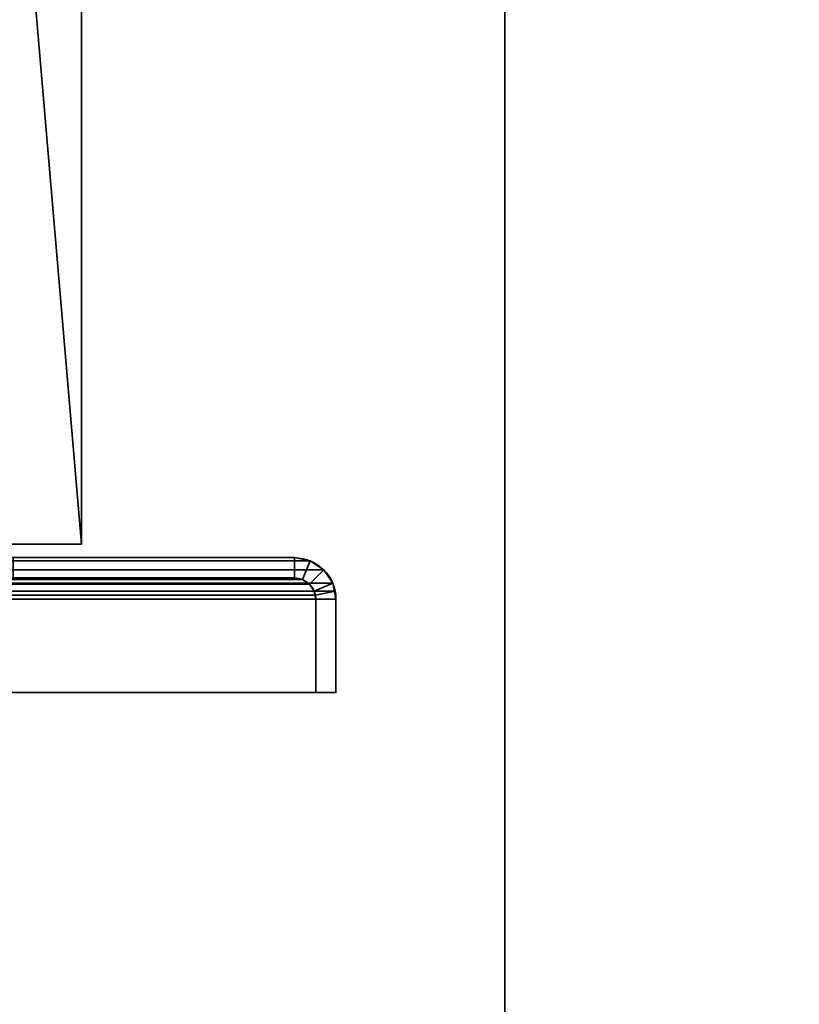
# Model space of a CAD drawing. Header units: millimetres. Extents: x -503 to 6703, y -110 to 193.
# Tile 918 of 1056: x 3417 to 3474, y 47 to 120. Entities that reach past the tile are written whole.
import ezdxf

# ---------------------------------------------------------------- set-up
doc = ezdxf.new("R2010")
doc.units = ezdxf.units.MM
doc.layers.add('151', color=7, linetype='Continuous', true_color=0xffffff)

# ---------------------------------------------------------------- blocks, each defined once
blk = doc.blocks.new('UG_SURFACE_003')
at = {"layer": '151', "color": 252, "linetype": 'Continuous', "lineweight": 35}
for points in [[(3602.5, -14, 2212.25), (3602.5, 174.4, 2212.25), (2397.5, 174.4, 2212.25), (2397.5, -14, 2212.25)], [(2547.5, -14, 2062.25), (2547.5, 174.4, 2062.25), (3452.5, 174.4, 2062.25), (3452.5, -14, 2062.25)], [(3452.5, -14, -7.75), (3452.5, 174.4, -7.75), (3602.5, 174.4, -7.75), (3602.5, -14, -7.75)], [(3452.5, -14, 2062.25), (3452.5, 174.4, 2062.25), (3452.5, 174.4, -7.75), (3452.5, -14, -7.75)]]:
    blk.add_3dface(points, dxfattribs=at)
blk = doc.blocks.new('UG_SURFACE_268')
at = {"layer": '151', "color": 252, "linetype": 'Continuous', "lineweight": 35}
for points in [[(3438.099, 79.766, 2045.349), (2561.901, 79.766, 2045.349), (2560.902, 79.098, 2046.348), (3439.098, 79.098, 2046.348)], [(3436.92, 80, 2044.17), (2563.08, 80, 2044.17), (2561.901, 79.766, 2045.349), (3438.099, 79.766, 2045.349)], [(2583.92, 80, 2023.33), (2563.08, 80, 2044.17), (3436.92, 80, 2044.17), (3416.08, 80, 2023.33)], [(3416.08, 80, 2023.33), (3436.92, 80, 2044.17), (3436.92, 78.5, 2044.17), (3416.08, 78.5, 2023.33)], [(3436.92, 80, 2044.17), (3438.099, 79.766, 2045.349), (3437.525, 78.38, 2044.775), (3436.92, 78.5, 2044.17)], [(3438.099, 79.766, 2045.349), (3439.098, 79.098, 2046.348), (3438.037, 78.037, 2045.287), (3437.525, 78.38, 2044.775)], [(3439.098, 79.098, 2046.348), (2560.902, 79.098, 2046.348), (2560.235, 78.099, 2047.016), (3439.765, 78.099, 2047.016)], [(3438.38, 77.525, 2045.63), (3438.037, 78.037, 2045.287), (3439.098, 79.098, 2046.348), (3439.765, 78.099, 2047.016)], [(3439.941, 77.521, 2047.191), (3439.765, 78.099, 2047.016), (2560.235, 78.099, 2047.016), (2560.059, 77.521, 2047.191)], [(3438.38, 77.525, 2045.63), (2561.62, 77.525, 2045.63), (2561.963, 78.037, 2045.287), (3438.037, 78.037, 2045.287)], [(3438.037, 78.037, 2045.287), (2561.963, 78.037, 2045.287), (2562.475, 78.38, 2044.775), (3437.525, 78.38, 2044.775)], [(3437.525, 78.38, 2044.775), (2562.475, 78.38, 2044.775), (2563.08, 78.5, 2044.17), (3436.92, 78.5, 2044.17)], [(2583.92, 78.5, 2023.33), (3416.08, 78.5, 2023.33), (3436.92, 78.5, 2044.17), (2563.08, 78.5, 2044.17)], [(3438.47, 77.228, 2045.72), (3438.38, 77.525, 2045.63), (3439.765, 78.099, 2047.016), (3439.941, 77.521, 2047.191)], [(2560.059, 77.521, 2047.191), (2560, 76.92, 2047.25), (3440, 76.92, 2047.25)], [(2560.059, 77.521, 2047.191), (3440, 76.92, 2047.25), (3439.941, 77.521, 2047.191)], [(2561.53, 77.228, 2045.72), (2561.62, 77.525, 2045.63), (3438.38, 77.525, 2045.63), (3438.47, 77.228, 2045.72)], [(3438.5, 76.92, 2045.75), (3438.47, 77.228, 2045.72), (3439.941, 77.521, 2047.191), (3440, 76.92, 2047.25)], [(2560, 76.92, 2047.25), (2560, 70, 2047.25), (3440, 70, 2047.25), (3440, 76.92, 2047.25)], [(3438.5, 76.92, 2045.75), (2561.5, 76.92, 2045.75), (2561.53, 77.228, 2045.72)], [(2561.5, 76.92, 2045.75), (3438.5, 76.92, 2045.75), (3438.5, 70, 2045.75), (2561.5, 70, 2045.75)], [(3438.47, 77.228, 2045.72), (3438.5, 76.92, 2045.75), (2561.53, 77.228, 2045.72)], [(3440, 76.92, 2047.25), (3440, 70, 2047.25), (3438.5, 70, 2045.75), (3438.5, 76.92, 2045.75)], [(2561.5, 70, 2045.75), (3438.5, 70, 2045.75), (3440, 70, 2047.25), (2560, 70, 2047.25)]]:
    blk.add_3dface(points, dxfattribs=at)
blk = doc.blocks.new('UG_SURFACE_269')
at = {"layer": '151', "color": 252, "linetype": 'Continuous', "lineweight": 35}
for points in [[(3416.08, 80, 2023.33), (3436.92, 80, 2044.17), (3436.92, 80, -7.75), (3416.08, 80, -7.75)], [(3416.08, 80, -7.75), (3436.92, 80, -7.75), (3436.92, 78.5, -7.75), (3416.08, 78.5, -7.75)], [(3436.92, 80, 2044.17), (3416.08, 80, 2023.33), (3416.08, 78.5, 2023.33), (3436.92, 78.5, 2044.17)], [(3438.099, 79.766, 2045.349), (3438.099, 79.766, -7.75), (3436.92, 80, -7.75), (3436.92, 80, 2044.17)], [(3436.92, 80, -7.75), (3438.099, 79.766, -7.75), (3437.525, 78.38, -7.75), (3436.92, 78.5, -7.75)], [(3436.92, 78.5, 2044.17), (3437.525, 78.38, 2044.775), (3438.099, 79.766, 2045.349), (3436.92, 80, 2044.17)], [(3438.099, 79.766, -7.75), (3439.098, 79.098, -7.75), (3438.037, 78.037, -7.75), (3437.525, 78.38, -7.75)], [(3437.525, 78.38, 2044.775), (3438.037, 78.037, 2045.287), (3439.098, 79.098, 2046.348), (3438.099, 79.766, 2045.349)], [(3439.098, 79.098, 2046.348), (3439.098, 79.098, -7.75), (3438.099, 79.766, -7.75), (3438.099, 79.766, 2045.349)], [(3438.38, 77.525, -7.75), (3438.037, 78.037, -7.75), (3439.098, 79.098, -7.75), (3439.765, 78.099, -7.75)], [(3439.765, 78.099, 2047.016), (3439.098, 79.098, 2046.348), (3438.037, 78.037, 2045.287), (3438.38, 77.525, 2045.63)], [(3439.765, 78.099, 2047.016), (3439.765, 78.099, -7.75), (3439.098, 79.098, -7.75), (3439.098, 79.098, 2046.348)], [(3416.08, 78.5, 2023.33), (3416.08, 78.5, -7.75), (3436.92, 78.5, -7.75), (3436.92, 78.5, 2044.17)], [(3436.92, 78.5, 2044.17), (3436.92, 78.5, -7.75), (3437.525, 78.38, -7.75), (3437.525, 78.38, 2044.775)], [(3437.525, 78.38, 2044.775), (3437.525, 78.38, -7.75), (3438.037, 78.037, -7.75), (3438.037, 78.037, 2045.287)], [(3438.037, 78.037, 2045.287), (3438.037, 78.037, -7.75), (3438.38, 77.525, -7.75), (3438.38, 77.525, 2045.63)], [(3438.5, 76.92, -7.75), (3438.38, 77.525, -7.75), (3439.765, 78.099, -7.75), (3440, 76.92, -7.75)], [(3439.941, 77.521, 2047.191), (3439.765, 78.099, 2047.016), (3438.38, 77.525, 2045.63), (3438.47, 77.228, 2045.72)], [(3440, 76.92, -7.75), (3439.765, 78.099, -7.75), (3439.765, 78.099, 2047.016)], [(3439.765, 78.099, 2047.016), (3439.941, 77.521, 2047.191), (3440, 76.92, -7.75)], [(3438.5, 76.92, -7.75), (3438.47, 77.228, 2045.72), (3438.38, 77.525, 2045.63)], [(3438.38, 77.525, 2045.63), (3438.38, 77.525, -7.75), (3438.5, 76.92, -7.75)], [(3440, 76.92, 2047.25), (3439.941, 77.521, 2047.191), (3438.47, 77.228, 2045.72), (3438.5, 76.92, 2045.75)], [(3439.941, 77.521, 2047.191), (3440, 76.92, 2047.25), (3440, 76.92, -7.75)], [(3438.5, 76.92, -7.75), (3438.5, 76.92, 2045.75), (3438.47, 77.228, 2045.72)], [(3438.5, 76.92, 2045.75), (3438.5, 76.92, -7.75), (3438.5, 70, -7.75), (3438.5, 70, 2045.75)], [(3440, 76.92, -7.75), (3440, 70, -7.75), (3438.5, 70, -7.75), (3438.5, 76.92, -7.75)], [(3438.5, 76.92, 2045.75), (3438.5, 70, 2045.75), (3440, 70, 2047.25), (3440, 76.92, 2047.25)], [(3440, 76.92, 2047.25), (3440, 70, 2047.25), (3440, 70, -7.75), (3440, 76.92, -7.75)], [(3438.5, 70, 2045.75), (3438.5, 70, -7.75), (3440, 70, -7.75), (3440, 70, 2047.25)]]:
    blk.add_3dface(points, dxfattribs=at)
blk = doc.blocks.new('UG_SURFACE_279')
at = {"layer": '151', "color": 41, "linetype": 'Continuous', "lineweight": 35}
for points in [[(3421.15, 81, 2028.4), (3421.15, 173.15, 2028.4), (2578.85, 173.15, 2028.4), (2578.85, 81, 2028.4)], [(3415.5, 147.3, 2022.75), (3415.5, 173.15, 2022.75), (3421.15, 173.15, 2028.4), (3421.15, 81, 2028.4)], [(3415.5, 147.3, 2022.75), (3421.15, 81, 2028.4), (3413.5, 81, 2020.75), (3413.5, 89, 2020.75)], [(3421.15, 81, 2028.4), (2578.85, 81, 2028.4), (2586.5, 81, 2020.75), (3413.5, 81, 2020.75)]]:
    blk.add_3dface(points, dxfattribs=at)
blk = doc.blocks.new('UG_SURFACE_288')
at = {"layer": '151', "color": 41, "linetype": 'Continuous', "lineweight": 35}
for points in [[(3411, 173.15, 2018.25), (3411, 173.15, -4.75), (3399.15, 173.15, -4.75), (3399.15, 173.15, 2006.4)], [(3399.15, 173.15, -4.75), (3399.15, 55.15, -4.75), (3399.15, 55.15, 2006.4), (3399.15, 173.15, 2006.4)], [(3410, 89, -4.75), (3399.15, 173.15, -4.75), (3411, 173.15, -4.75), (3411, 147.3, -4.75)], [(3410, 89, -4.75), (3410, 55.15, -4.75), (3399.15, 55.15, -4.75), (3399.15, 173.15, -4.75)], [(3411, 147.3, 2018.25), (3411, 173.15, 2018.25), (3399.15, 173.15, 2006.4), (3399.15, 55.15, 2006.4)], [(3411, 147.3, -4.75), (3411, 173.15, -4.75), (3411, 173.15, 2018.25), (3411, 147.3, 2018.25)], [(3415.5, 173.15, -4.75), (3415.5, 147.3, -4.75), (3415.5, 147.3, 2022.75), (3415.5, 173.15, 2022.75)], [(3421.15, 173.15, 2028.4), (3421.15, 173.15, -4.75), (3415.5, 173.15, -4.75), (3415.5, 173.15, 2022.75)], [(3415.5, 147.3, -4.75), (3415.5, 173.15, -4.75), (3421.15, 173.15, -4.75), (3421.15, 81, -4.75)], [(3421.15, 81, 2028.4), (3421.15, 173.15, 2028.4), (3415.5, 173.15, 2022.75), (3415.5, 147.3, 2022.75)], [(3421.15, 81, -4.75), (3421.15, 173.15, -4.75), (3421.15, 173.15, 2028.4), (3421.15, 81, 2028.4)], [(3410, 89, 2017.25), (3411, 147.3, 2018.25), (3399.15, 55.15, 2006.4)], [(3411, 147.3, -4.75), (3415.5, 147.3, -4.75), (3413.5, 89, -4.75), (3410, 89, -4.75)], [(3415.5, 147.3, 2022.75), (3411, 147.3, 2018.25), (3410, 89, 2017.25), (3413.5, 89, 2020.75)], [(3415.5, 147.3, 2022.75), (3415.5, 147.3, -4.75), (3411, 147.3, -4.75), (3411, 147.3, 2018.25)], [(3415.5, 147.3, -4.75), (3421.15, 81, -4.75), (3413.5, 81, -4.75), (3413.5, 89, -4.75)], [(3413.5, 89, 2020.75), (3413.5, 81, 2020.75), (3421.15, 81, 2028.4), (3415.5, 147.3, 2022.75)], [(3399.15, 55.15, 2006.4), (3410, 55.15, 2017.25), (3410, 89, 2017.25)], [(3413.5, 89, 2020.75), (3410, 89, 2017.25), (3410, 89, -4.75), (3413.5, 89, -4.75)], [(3410, 55.15, -4.75), (3410, 89, -4.75), (3410, 89, 2017.25), (3410, 55.15, 2017.25)], [(3413.5, 81, 2020.75), (3413.5, 89, 2020.75), (3413.5, 89, -4.75), (3413.5, 81, -4.75)], [(3421.15, 81, 2028.4), (3413.5, 81, 2020.75), (3413.5, 81, -4.75), (3421.15, 81, -4.75)], [(3399.15, 55.15, 2006.4), (3399.15, 55.15, -4.75), (3410, 55.15, -4.75), (3410, 55.15, 2017.25)]]:
    blk.add_3dface(points, dxfattribs=at)

msp = doc.modelspace()

# ---------------------------------------------------------------- linework, layer by layer
at = {"layer": '151', "color": 252, "linetype": 'Continuous', "lineweight": -3, "true_color": 0x939598}
for p, q in [((3452.5, -14, 2062.25), (3452.5, 174.4, 2062.25)), ((3452.5, 174.4, -7.75), (3452.5, -14, -7.75)), ((3421.15, 81, -4.75), (3421.15, 173.15, -4.75)), ((3421.15, 81, 2028.4), (3421.15, 173.15, 2028.4)), ((3421.15, 81, 2028.4), (3421.15, 173.15, 2028.4)), ((3421.15, 81, 2028.4), (2578.85, 81, 2028.4)), ((3421.15, 81, -4.75), (3413.5, 81, -4.75)), ((3413.5, 81, 2020.75), (3421.15, 81, 2028.4)), ((3421.15, 81, 2028.4), (3413.5, 81, 2020.75)), ((3421.15, 81, -4.75), (3421.15, 81, 2028.4)), ((3436.92, 80, 2044.17), (2563.08, 80, 2044.17)), ((3416.08, 80, 2023.33), (3436.92, 80, 2044.17)), ((3416.08, 80, 2023.33), (3436.92, 80, 2044.17)), ((3416.08, 80, -7.75), (3436.92, 80, -7.75)), ((3436.92, 80, -7.75), (3436.92, 80, 2044.17)), ((3436.92, 78.5, 2044.17), (2563.08, 78.5, 2044.17)), ((3416.08, 78.5, 2023.33), (3436.92, 78.5, 2044.17)), ((3416.08, 78.5, -7.75), (3436.92, 78.5, -7.75)), ((3416.08, 78.5, 2023.33), (3436.92, 78.5, 2044.17)), ((3436.92, 78.5, -7.75), (3436.92, 78.5, 2044.17)), ((3440, 76.92, 2047.25), (2560, 76.92, 2047.25)), ((3438.5, 76.92, 2045.75), (2561.5, 76.92, 2045.75)), ((3438.5, 76.92, -7.75), (3438.5, 76.92, 2045.75)), ((3438.5, 76.92, 2045.75), (3438.5, 70, 2045.75)), ((3438.5, 76.92, -7.75), (3438.5, 70, -7.75)), ((3438.5, 76.92, 2045.75), (3438.5, 70, 2045.75)), ((3440, 76.92, 2047.25), (3440, 70, 2047.25)), ((3440, 76.92, 2047.25), (3440, 70, 2047.25)), ((3440, 76.92, -7.75), (3440, 70, -7.75)), ((3440, 76.92, -7.75), (3440, 76.92, 2047.25)), ((3440, 70, 2047.25), (2560, 70, 2047.25)), ((3438.5, 70, 2045.75), (2561.5, 70, 2045.75)), ((3438.5, 70, 2045.75), (3440, 70, 2047.25)), ((3438.5, 70, -7.75), (3438.5, 70, 2045.75)), ((3438.5, 70, -7.75), (3440, 70, -7.75)), ((3438.5, 70, 2045.75), (3440, 70, 2047.25)), ((3440, 70, -7.75), (3440, 70, 2047.25))]:
    msp.add_line(p, q, dxfattribs=at)
at = {"layer": '151', "color": 252, "linetype": 'Continuous', "lineweight": -3, "true_color": 0x939598, "extrusion": (0, 0, -1)}
for radius in [3.08, 1.58]:
    msp.add_arc((-3436.92, 76.92, 7.75), radius, 90, 180, dxfattribs=at)
at = {"layer": '151', "color": 252, "linetype": 'Continuous', "lineweight": -3, "true_color": 0x939598, "extrusion": (0.707107, 6.12323e-17, -0.707107)}
for major_axis, start_param, end_param in [((3.08, 0, 3.08), 4.712389, 6.283185), ((-3.08, 0, -3.08), 1.570796, 3.141593), ((-1.58, 0, -1.58), 1.570796, 3.141593), ((1.58, 0, 1.58), 4.712389, 6.283185)]:
    msp.add_ellipse((3436.92, 76.92, 2044.17), major_axis=major_axis, ratio=0.707107, start_param=start_param, end_param=end_param, dxfattribs=at)

# ---------------------------------------------------------------- block references
at = {"layer": '151', "color": 252, "linetype": 'Continuous', "lineweight": -3, "true_color": 0x939598}
for name in ['UG_SURFACE_003', 'UG_SURFACE_279', 'UG_SURFACE_288', 'UG_SURFACE_268', 'UG_SURFACE_269']:
    msp.add_blockref(name, (0, 0), dxfattribs=at)

doc.saveas('drawing.dxf')
